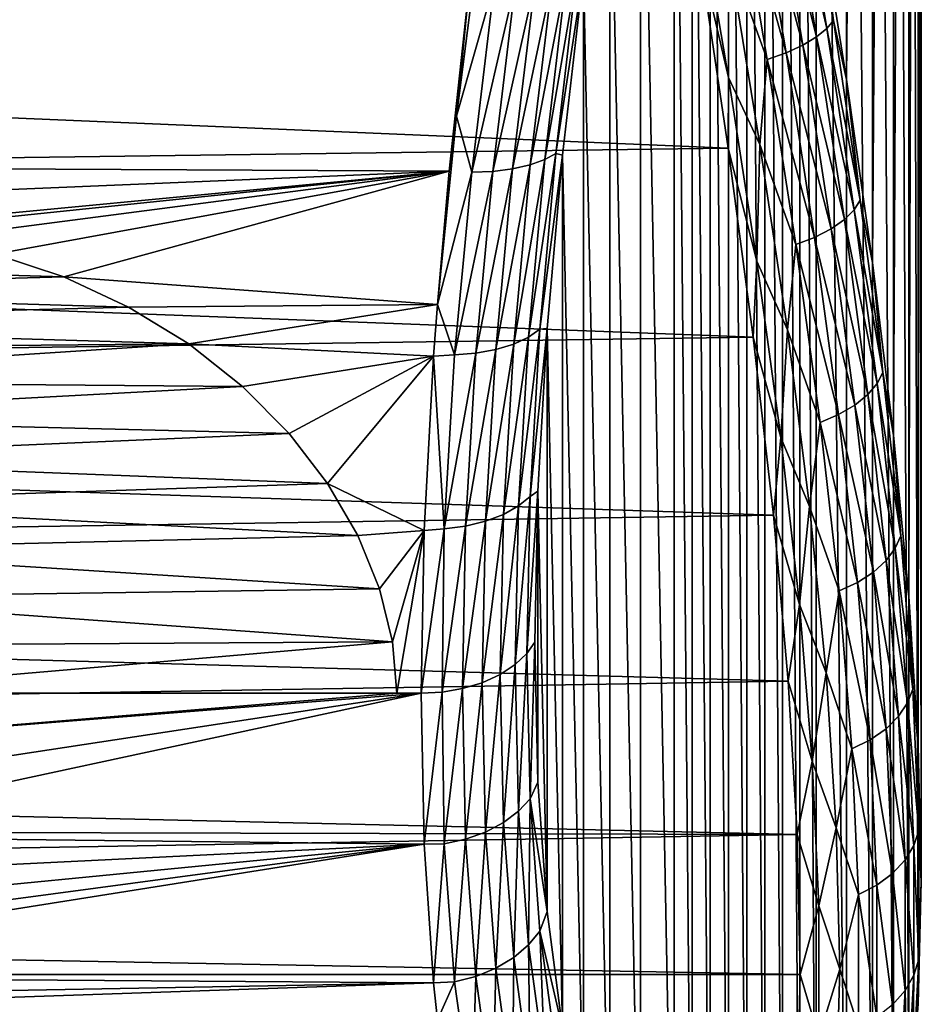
# Model space of a CAD drawing. Header units: metres. Extents: x -44 to 117, y -432 to 89.
# Tile 1040 of 1056: x 106 to 117, y -22 to -10. Entities that reach past the tile are written whole.
import ezdxf

# ---------------------------------------------------------------- set-up
doc = ezdxf.new("R2010")
doc.units = ezdxf.units.M
doc.layers.add('solid_125568', color=7, linetype='CONTINUOUS')

msp = doc.modelspace()

# ---------------------------------------------------------------- linework, layer by layer
at = {"layer": 'solid_125568'}
for points in [[(116.420074, -10.557083, 27.312817), (116.044121, -8.181174, 26.384401), (116.420036, 26.145426, 58.109512)], [(116.420074, -10.557083, 27.312817), (116.420036, 26.145426, 58.109512), (116.742302, 25.41877, 60.539402)], [(116.74234, -12.823865, 28.450399), (116.420074, -10.557083, 27.312817), (116.742302, 25.41877, 60.539402)], [(116.74234, -12.823865, 28.450399), (116.742302, 25.41877, 60.539402), (117.001534, 24.478397, 62.878151)], [(117.001564, -14.963772, 29.782631), (116.74234, -12.823865, 28.450399), (117.001534, 24.478397, 62.878151)], [(117.001564, -14.963772, 29.782631), (117.001534, 24.478397, 62.878151), (117.191025, 23.336002, 65.109528)], [(117.191048, -16.962845, 31.295162), (117.001564, -14.963772, 29.782631), (117.191025, 23.336002, 65.109528)], [(117.191048, -16.962845, 31.295162), (117.191025, 23.336002, 65.109528), (117.306374, 22.002617, 67.220131)], [(117.306381, -18.809828, 32.974808), (117.191048, -16.962845, 31.295162), (117.306374, 22.002617, 67.220131)], [(117.306381, -18.809828, 32.974808), (117.306374, 22.002617, 67.220131), (117.345093, 20.488615, 69.198181)], [(117.345093, -20.494907, 34.809322), (117.345093, 20.488615, 69.198181), (117.306381, 18.803534, 71.032692)], [(117.345093, -20.494907, 34.809322), (117.306381, -18.809828, 32.974808), (117.345093, 20.488615, 69.198181)], [(117.306374, -22.008911, 36.787373), (117.306381, 18.803534, 71.032692), (117.191048, 16.956549, 72.712334)], [(117.306374, -22.008911, 36.787373), (117.345093, -20.494907, 34.809322), (117.306381, 18.803534, 71.032692)], [(117.191025, -23.342295, 38.897976), (117.191048, 16.956549, 72.712334), (117.001564, 14.957476, 74.224869)], [(117.191025, -23.342295, 38.897976), (117.306374, -22.008911, 36.787373), (117.191048, 16.956549, 72.712334)], [(117.001534, -24.48469, 41.129353), (117.001564, 14.957476, 74.224869), (116.742332, 12.817569, 75.557098)], [(117.001534, -24.48469, 41.129353), (117.191025, -23.342295, 38.897976), (117.001564, 14.957476, 74.224869)], [(116.742302, -25.42506, 43.468098), (116.742332, 12.817569, 75.557098), (116.420074, 10.550787, 76.694679)], [(116.742302, -25.42506, 43.468098), (117.001534, -24.48469, 41.129353), (116.742332, 12.817569, 75.557098)], [(116.420029, -26.151716, 45.897991), (116.420074, 10.550787, 76.694679), (116.044121, 8.174877, 77.623093)], [(116.420029, -26.151716, 45.897991), (116.742302, -25.42506, 43.468098), (116.420074, 10.550787, 76.694679)], [(116.044075, -26.653419, 48.399006), (116.044121, 8.174877, 77.623093), (115.839714, 6.95285, 78.004501)], [(116.044075, -26.653419, 48.399006), (116.420029, -26.151716, 45.897991), (116.044121, 8.174877, 77.623093)], [(115.839668, -26.816818, 49.668697), (115.839714, 6.95285, 78.004501), (115.626678, 5.71231, 78.328636)], [(115.839668, -26.816818, 49.668697), (116.044075, -26.653419, 48.399006), (115.839714, 6.95285, 78.004501)], [(115.626633, -26.920591, 50.946659), (115.626678, 5.71231, 78.328636), (115.406982, 4.456842, 78.594162)], [(115.626633, -26.920591, 50.946659), (115.839668, -26.816818, 49.668697), (115.626678, 5.71231, 78.328636)], [(115.406937, -26.964066, 52.229156), (115.406982, 4.456842, 78.594162), (115.182671, 3.190116, 78.800102)], [(115.406937, -26.964066, 52.229156), (115.626633, -26.920591, 50.946659), (115.406982, 4.456842, 78.594162)], [(115.182625, -26.946894, 53.512398), (115.182671, 3.190116, 78.800102), (114.95594, 1.916089, 78.945663)], [(115.182625, -26.946894, 53.512398), (115.406937, -26.964066, 52.229156), (115.182671, 3.190116, 78.800102)], [(114.955894, -26.869001, 54.792347), (114.95594, 1.916089, 78.945663), (114.729057, 0.638957, 79.030479)], [(114.955894, -26.869001, 54.792347), (115.182625, -26.946894, 53.512398), (114.95594, 1.916089, 78.945663)], [(114.729012, -26.730743, 56.0648), (114.729057, 0.638957, 79.030479), (114.50428, -0.637082, 79.054543)], [(114.729012, -26.730743, 56.0648), (114.955894, -26.869001, 54.792347), (114.729057, 0.638957, 79.030479)], [(114.504234, -26.532852, 57.325623), (114.50428, -0.637082, 79.054543), (114.283821, -1.908109, 79.018196)], [(114.504234, -26.532852, 57.325623), (114.729012, -26.730743, 56.0648), (114.50428, -0.637082, 79.054543)], [(114.283775, -26.276329, 58.57103), (114.283821, -1.908109, 79.018196), (113.864189, -4.420568, 78.767311)], [(114.283775, -26.276329, 58.57103), (114.504234, -26.532852, 57.325623), (114.283821, -1.908109, 79.018196)], [(113.864151, -25.592957, 61.00174), (113.864189, -4.420568, 78.767311), (113.485703, -6.870474, 78.286591)], [(113.864151, -25.592957, 61.00174), (114.283775, -26.276329, 58.57103), (113.864189, -4.420568, 78.767311)], [(113.48568, -24.69412, 63.330875), (113.485703, -6.870474, 78.286591), (113.161453, -9.232747, 77.58876)], [(113.48568, -24.69412, 63.330875), (113.864151, -25.592957, 61.00174), (113.485703, -6.870474, 78.286591)], [(115.791206, -7.605573, 25.69474), (115.878319, -7.523616, 25.92152), (116.255257, -9.824039, 26.739864)], [(116.255257, -9.824039, 26.739864), (115.878319, -7.523616, 25.92152), (116.044121, -8.181174, 26.384401)], [(115.65892, -7.6916, 25.479544), (115.791206, -7.605573, 25.69474), (116.174377, -9.924662, 26.518349)], [(116.174377, -9.924662, 26.518349), (115.791206, -7.605573, 25.69474), (116.255257, -9.824039, 26.739864)], [(115.272011, -7.859614, 25.131193), (115.48362, -7.777738, 25.28805), (115.877884, -10.12958, 26.11867)], [(115.48362, -7.777738, 25.28805), (115.65892, -7.6916, 25.479544), (116.047989, -10.028166, 26.307352)], [(115.877884, -10.12958, 26.11867), (115.48362, -7.777738, 25.28805), (116.047989, -10.028166, 26.307352)], [(116.047989, -10.028166, 26.307352), (115.65892, -7.6916, 25.479544), (116.174377, -9.924662, 26.518349)], [(115.034691, -7.933136, 25.016808), (115.272011, -7.859614, 25.131193), (115.670494, -10.223646, 25.963022)], [(115.670494, -10.223646, 25.963022), (115.272011, -7.859614, 25.131193), (115.877884, -10.12958, 26.11867)], [(114.95488, -8.980404, 25.263306), (115.034691, -7.933136, 25.016808), (115.436188, -10.305662, 25.848188)], [(115.436188, -10.305662, 25.848188), (115.034691, -7.933136, 25.016808), (115.670494, -10.223646, 25.963022)], [(114.954987, -10.528713, 25.793692), (114.588203, -8.950256, 25.208008), (114.55658, -8.173956, 24.963902)], [(114.954987, -10.528713, 25.793692), (114.55658, -8.173956, 24.963902), (114.95488, -8.980404, 25.263306)], [(116.255257, -9.824039, 26.739864), (116.044121, -8.181174, 26.384401), (116.420074, -10.557083, 27.312817)], [(111.895798, -8.593268, 78.915031), (111.756363, -9.287315, 78.684578), (111.586418, -11.009869, 78.021133)], [(111.895798, -8.593268, 78.915031), (111.586418, -11.009869, 78.021133), (112.058258, -9.351757, 78.627998)], [(111.756363, -9.287315, 78.684578), (61.266441, -8.953707, 78.798332), (61.081543, -11.433249, 77.838127)], [(70.002235, -9.503138, 25.398998), (114.588203, -8.950256, 25.208008), (114.952049, -11.406782, 26.157673)], [(114.954987, -10.528713, 25.793692), (114.952049, -11.406782, 26.157673), (114.588203, -8.950256, 25.208008)], [(115.346161, -11.362421, 26.195665), (114.95488, -8.980404, 25.263306), (115.436188, -10.305662, 25.848188)], [(114.954987, -10.528713, 25.793692), (114.95488, -8.980404, 25.263306), (115.346161, -11.362421, 26.195665)], [(112.499397, -11.614538, 77.328918), (112.679337, -11.548585, 77.143234), (112.949875, -9.261445, 78.048286)], [(112.77417, -9.307641, 78.243744), (112.499397, -11.614538, 77.328918), (112.949875, -9.261445, 78.048286)], [(112.679337, -11.548585, 77.143234), (112.816963, -11.470929, 76.94133), (113.083008, -9.204265, 77.836769)], [(112.949875, -9.261445, 78.048286), (112.679337, -11.548585, 77.143234), (113.083008, -9.204265, 77.836769)], [(113.161453, -9.232747, 77.58876), (113.083008, -9.204265, 77.836769), (112.816963, -11.470929, 76.94133)], [(112.900772, -11.492544, 76.686493), (113.161453, -9.232747, 77.58876), (112.816963, -11.470929, 76.94133)], [(113.161446, -23.596718, 65.535995), (113.161453, -9.232747, 77.58876), (112.900772, -11.492544, 76.686493)], [(113.161446, -23.596718, 65.535995), (113.48568, -24.69412, 63.330875), (113.161453, -9.232747, 77.58876)], [(111.494621, -11.693051, 77.721611), (111.756363, -9.287315, 78.684578), (61.081543, -11.433249, 77.838127)], [(111.586418, -11.009869, 78.021133), (111.756363, -9.287315, 78.684578), (111.494621, -11.693051, 77.721611)], [(111.586418, -11.009869, 78.021133), (111.774513, -11.703379, 77.687775), (112.058258, -9.351757, 78.627998)], [(112.058258, -9.351757, 78.627998), (111.774513, -11.703379, 77.687775), (112.317825, -9.354343, 78.541817)], [(111.774513, -11.703379, 77.687775), (112.036263, -11.694363, 77.608948), (112.317825, -9.354343, 78.541817)], [(112.036263, -11.694363, 77.608948), (112.28199, -11.664248, 77.487305), (112.560509, -9.339389, 78.41156)], [(112.317825, -9.354343, 78.541817), (112.036263, -11.694363, 77.608948), (112.560509, -9.339389, 78.41156)], [(112.28199, -11.664248, 77.487305), (112.499397, -11.614538, 77.328918), (112.77417, -9.307641, 78.243744)], [(112.560509, -9.339389, 78.41156), (112.28199, -11.664248, 77.487305), (112.77417, -9.307641, 78.243744)], [(69.484673, -12.009647, 26.432154), (70.002235, -9.503138, 25.398998), (114.952049, -11.406782, 26.157673)], [(116.174377, -9.924662, 26.518349), (116.255257, -9.824039, 26.739864), (116.589348, -12.050714, 27.761904)], [(116.589348, -12.050714, 27.761904), (116.255257, -9.824039, 26.739864), (116.420074, -10.557083, 27.312817)], [(116.047989, -10.028166, 26.307352), (116.174377, -9.924662, 26.518349), (116.514046, -12.169537, 27.547556)], [(116.514046, -12.169537, 27.547556), (116.174377, -9.924662, 26.518349), (116.589348, -12.050714, 27.761904)], [(115.877884, -10.12958, 26.11867), (116.047989, -10.028166, 26.307352), (116.392914, -12.290018, 27.342571)], [(116.392914, -12.290018, 27.342571), (116.047989, -10.028166, 26.307352), (116.514046, -12.169537, 27.547556)], [(115.436188, -10.305662, 25.848188), (115.670494, -10.223646, 25.963022), (116.023834, -12.511965, 27.005228)], [(115.670494, -10.223646, 25.963022), (115.877884, -10.12958, 26.11867), (116.227455, -12.406202, 27.158323)], [(116.023834, -12.511965, 27.005228), (115.670494, -10.223646, 25.963022), (116.227455, -12.406202, 27.158323)], [(116.227455, -12.406202, 27.158323), (115.877884, -10.12958, 26.11867), (116.392914, -12.290018, 27.342571)], [(115.346161, -11.362421, 26.195665), (115.436188, -10.305662, 25.848188), (115.792236, -12.602022, 26.890936)], [(115.792236, -12.602022, 26.890936), (115.436188, -10.305662, 25.848188), (116.023834, -12.511965, 27.005228)], [(115.307945, -12.807054, 26.831942), (114.952049, -11.406782, 26.157673), (114.954987, -10.528713, 25.793692)], [(115.307945, -12.807054, 26.831942), (114.954987, -10.528713, 25.793692), (115.346161, -11.362421, 26.195665)], [(116.589348, -12.050714, 27.761904), (116.420074, -10.557083, 27.312817), (116.74234, -12.823865, 28.450399)], [(111.586418, -11.009869, 78.021133), (111.494621, -11.693051, 77.721611), (111.349815, -13.345245, 76.904564)], [(111.586418, -11.009869, 78.021133), (111.349815, -13.345245, 76.904564), (111.774513, -11.703379, 77.687775)], [(111.494621, -11.693051, 77.721611), (61.081543, -11.433249, 77.838127), (60.948669, -13.806636, 76.651794)], [(69.484673, -12.009647, 26.432154), (114.952049, -11.406782, 26.157673), (115.263466, -13.746816, 27.322296)], [(115.307945, -12.807054, 26.831942), (115.263466, -13.746816, 27.322296), (114.952049, -11.406782, 26.157673)], [(115.307945, -12.807054, 26.831942), (115.346161, -11.362421, 26.195665), (115.685448, -13.657585, 27.343626)], [(115.685448, -13.657585, 27.343626), (115.346161, -11.362421, 26.195665), (115.792236, -12.602022, 26.890936)], [(112.295052, -13.833864, 76.20475), (112.478165, -13.748322, 76.03051), (112.679337, -11.548585, 77.143234)], [(112.499397, -11.614538, 77.328918), (112.295052, -13.833864, 76.20475), (112.679337, -11.548585, 77.143234)], [(112.478165, -13.748322, 76.03051), (112.619156, -13.650445, 75.84005), (112.816963, -11.470929, 76.94133)], [(112.679337, -11.548585, 77.143234), (112.478165, -13.748322, 76.03051), (112.816963, -11.470929, 76.94133)], [(112.900772, -11.492544, 76.686493), (112.816963, -11.470929, 76.94133), (112.619156, -13.650445, 75.84005)], [(112.710411, -13.63893, 75.591385), (112.900772, -11.492544, 76.686493), (112.619156, -13.650445, 75.84005)], [(112.900764, -22.315718, 67.604813), (112.900772, -11.492544, 76.686493), (112.710411, -13.63893, 75.591385)], [(112.900764, -22.315718, 67.604813), (113.161446, -23.596718, 65.535995), (112.900772, -11.492544, 76.686493)], [(111.494621, -11.693051, 77.721611), (60.948669, -13.806636, 76.651794), (103.178963, -12.483859, 77.347275)], [(111.494621, -11.693051, 77.721611), (103.178963, -12.483859, 77.347275), (104.082085, -12.459023, 77.359489)], [(111.494621, -11.693051, 77.721611), (104.082085, -12.459023, 77.359489), (104.98259, -12.538507, 77.32029)], [(111.494621, -11.693051, 77.721611), (104.98259, -12.538507, 77.32029), (105.86705, -12.720982, 77.229111)], [(111.494621, -11.693051, 77.721611), (105.86705, -12.720982, 77.229111), (106.719643, -13.002421, 77.085243)], [(111.349815, -13.345245, 76.904564), (111.494621, -11.693051, 77.721611), (106.719643, -13.002421, 77.085243)], [(111.774513, -11.703379, 77.687775), (111.349815, -13.345245, 76.904564), (111.563431, -13.967572, 76.534874)], [(111.563431, -13.967572, 76.534874), (111.826828, -13.946794, 76.464149), (112.036263, -11.694363, 77.608948)], [(111.774513, -11.703379, 77.687775), (111.563431, -13.967572, 76.534874), (112.036263, -11.694363, 77.608948)], [(111.826828, -13.946794, 76.464149), (112.074829, -13.90147, 76.352242), (112.28199, -11.664248, 77.487305)], [(112.036263, -11.694363, 77.608948), (111.826828, -13.946794, 76.464149), (112.28199, -11.664248, 77.487305)], [(112.074829, -13.90147, 76.352242), (112.295052, -13.833864, 76.20475), (112.499397, -11.614538, 77.328918)], [(112.28199, -11.664248, 77.487305), (112.074829, -13.90147, 76.352242), (112.499397, -11.614538, 77.328918)], [(68.942421, -14.410364, 27.703653), (69.484673, -12.009647, 26.432154), (115.263466, -13.746816, 27.322296)], [(116.514046, -12.169537, 27.547556), (116.589348, -12.050714, 27.761904), (116.870354, -14.18578, 28.980865)], [(116.870354, -14.18578, 28.980865), (116.589348, -12.050714, 27.761904), (116.74234, -12.823865, 28.450399)], [(116.392914, -12.290018, 27.342571), (116.514046, -12.169537, 27.547556), (116.799767, -14.322195, 28.775576)], [(116.799767, -14.322195, 28.775576), (116.514046, -12.169537, 27.547556), (116.870354, -14.18578, 28.980865)], [(116.227455, -12.406202, 27.158323), (116.392914, -12.290018, 27.342571), (116.683098, -14.459026, 28.578415)], [(116.683098, -14.459026, 28.578415), (116.392914, -12.290018, 27.342571), (116.799767, -14.322195, 28.775576)], [(116.023834, -12.511965, 27.005228), (116.227455, -12.406202, 27.158323), (116.521584, -14.589357, 28.400232)], [(116.521584, -14.589357, 28.400232), (116.227455, -12.406202, 27.158323), (116.683098, -14.459026, 28.578415)], [(115.792236, -12.602022, 26.890936), (116.023834, -12.511965, 27.005228), (116.321167, -14.706237, 28.251045)], [(116.321167, -14.706237, 28.251045), (116.023834, -12.511965, 27.005228), (116.521584, -14.589357, 28.400232)], [(115.685448, -13.657585, 27.343626), (115.792236, -12.602022, 26.890936), (116.091866, -14.803822, 28.138309)], [(116.091866, -14.803822, 28.138309), (115.792236, -12.602022, 26.890936), (116.321167, -14.706237, 28.251045)], [(106.719643, -13.002421, 77.085243), (105.86705, -12.720982, 77.229111), (101.411652, -12.843328, 77.167053)], [(115.604744, -14.990978, 28.072056), (115.263466, -13.746816, 27.322296), (115.307945, -12.807054, 26.831942)], [(115.604744, -14.990978, 28.072056), (115.307945, -12.807054, 26.831942), (115.685448, -13.657585, 27.343626)], [(106.719643, -13.002421, 77.085243), (101.411652, -12.843328, 77.167053), (100.58078, -13.169102, 76.998146)], [(116.870354, -14.18578, 28.980865), (116.74234, -12.823865, 28.450399), (117.001564, -14.963772, 29.782631)], [(107.524597, -13.375993, 76.888069), (106.719643, -13.002421, 77.085243), (100.58078, -13.169102, 76.998146)], [(111.349815, -13.345245, 76.904564), (106.719643, -13.002421, 77.085243), (107.524597, -13.375993, 76.888069)], [(107.524597, -13.375993, 76.888069), (100.58078, -13.169102, 76.998146), (99.811241, -13.579237, 76.777771)], [(108.26825, -13.832964, 76.637032), (107.524597, -13.375993, 76.888069), (99.811241, -13.579237, 76.777771)], [(111.349815, -13.345245, 76.904564), (107.524597, -13.375993, 76.888069), (108.26825, -13.832964, 76.637032)], [(111.302742, -13.983354, 76.551994), (111.349815, -13.345245, 76.904564), (108.26825, -13.832964, 76.637032)], [(111.563431, -13.967572, 76.534874), (111.349815, -13.345245, 76.904564), (111.302742, -13.983354, 76.551994)], [(108.26825, -13.832964, 76.637032), (99.811241, -13.579237, 76.777771), (100.496399, -13.899666, 76.599464)], [(112.354164, -15.840303, 74.71862), (112.497238, -15.72273, 74.541306), (112.619156, -13.650445, 75.84005)], [(112.478165, -13.748322, 76.03051), (112.354164, -15.840303, 74.71862), (112.619156, -13.650445, 75.84005)], [(112.710411, -13.63893, 75.591385), (112.619156, -13.650445, 75.84005), (112.497238, -15.72273, 74.541306)], [(112.59523, -15.65532, 74.318878), (112.710411, -13.63893, 75.591385), (112.497238, -15.72273, 74.541306)], [(112.710403, -20.864481, 69.528473), (112.710411, -13.63893, 75.591385), (112.59523, -15.65532, 74.318878)], [(112.710403, -20.864481, 69.528473), (112.900764, -22.315718, 67.604813), (112.710411, -13.63893, 75.591385)], [(115.604744, -14.990978, 28.072056), (115.685448, -13.657585, 27.343626), (115.961807, -15.846453, 28.699381)], [(115.961807, -15.846453, 28.699381), (115.685448, -13.657585, 27.343626), (116.091866, -14.803822, 28.138309)], [(68.942421, -14.410364, 27.703653), (115.263466, -13.746816, 27.322296), (115.513702, -15.953111, 28.687206)], [(112.169075, -15.945005, 74.879829), (112.354164, -15.840303, 74.71862), (112.478165, -13.748322, 76.03051)], [(112.295052, -13.833864, 76.20475), (112.169075, -15.945005, 74.879829), (112.478165, -13.748322, 76.03051)], [(115.604744, -14.990978, 28.072056), (115.513702, -15.953111, 28.687206), (115.263466, -13.746816, 27.322296)], [(108.26825, -13.832964, 76.637032), (100.496399, -13.899666, 76.599464), (101.13253, -14.292828, 76.373146)], [(108.935135, -14.360034, 76.333611), (108.26825, -13.832964, 76.637032), (101.13253, -14.292828, 76.373146)], [(111.302742, -13.983354, 76.551994), (108.26825, -13.832964, 76.637032), (108.935135, -14.360034, 76.333611)], [(111.697693, -16.090584, 75.116211), (111.947113, -16.030205, 75.015083), (112.074829, -13.90147, 76.352242)], [(111.826828, -13.946794, 76.464149), (111.697693, -16.090584, 75.116211), (112.074829, -13.90147, 76.352242)], [(111.947113, -16.030205, 75.015083), (112.169075, -15.945005, 74.879829), (112.295052, -13.833864, 76.20475)], [(112.074829, -13.90147, 76.352242), (111.947113, -16.030205, 75.015083), (112.295052, -13.833864, 76.20475)], [(111.302742, -13.983354, 76.551994), (108.935135, -14.360034, 76.333611), (109.511612, -14.940757, 75.981453)], [(111.302742, -13.983354, 76.551994), (109.511612, -14.940757, 75.981453), (109.98925, -15.560532, 75.584038)], [(111.185898, -16.144035, 75.18853), (111.302742, -13.983354, 76.551994), (109.98925, -15.560532, 75.584038)], [(111.433273, -16.123125, 75.178154), (111.302742, -13.983354, 76.551994), (111.185898, -16.144035, 75.18853)], [(111.563431, -13.967572, 76.534874), (111.302742, -13.983354, 76.551994), (111.433273, -16.123125, 75.178154)], [(111.433273, -16.123125, 75.178154), (111.697693, -16.090584, 75.116211), (111.826828, -13.946794, 76.464149)], [(111.563431, -13.967572, 76.534874), (111.433273, -16.123125, 75.178154), (111.826828, -13.946794, 76.464149)], [(116.799767, -14.322195, 28.775576), (116.870354, -14.18578, 28.980865), (117.089409, -16.211252, 30.388144)], [(117.089409, -16.211252, 30.388144), (116.870354, -14.18578, 28.980865), (117.001564, -14.963772, 29.782631)], [(108.935135, -14.360034, 76.333611), (101.13253, -14.292828, 76.373146), (101.707039, -14.749282, 76.099678)], [(109.511612, -14.940757, 75.981453), (108.935135, -14.360034, 76.333611), (101.707039, -14.749282, 76.099678)], [(116.683098, -14.459026, 28.578415), (116.799767, -14.322195, 28.775576), (117.022545, -16.364479, 30.193758)], [(117.022545, -16.364479, 30.193758), (116.799767, -14.322195, 28.775576), (117.089409, -16.211252, 30.388144)], [(68.380653, -16.681314, 29.202406), (68.942421, -14.410364, 27.703653), (115.513702, -15.953111, 28.687206)], [(116.521584, -14.589357, 28.400232), (116.683098, -14.459026, 28.578415), (116.909378, -16.516865, 30.006197)], [(116.909378, -16.516865, 30.006197), (116.683098, -14.459026, 28.578415), (117.022545, -16.364479, 30.193758)], [(116.321167, -14.706237, 28.251045), (116.521584, -14.589357, 28.400232), (116.750969, -16.660578, 29.835686)], [(116.750969, -16.660578, 29.835686), (116.521584, -14.589357, 28.400232), (116.909378, -16.516865, 30.006197)], [(109.511612, -14.940757, 75.981453), (101.707039, -14.749282, 76.099678), (102.209435, -15.258379, 75.780632)], [(116.091866, -14.803822, 28.138309), (116.321167, -14.706237, 28.251045), (116.55307, -16.787874, 29.691755)], [(116.55307, -16.787874, 29.691755), (116.321167, -14.706237, 28.251045), (116.750969, -16.660578, 29.835686)], [(115.961807, -15.846453, 28.699381), (116.091866, -14.803822, 28.138309), (116.325577, -16.892391, 29.581596)], [(116.325577, -16.892391, 29.581596), (116.091866, -14.803822, 28.138309), (116.55307, -16.787874, 29.691755)], [(109.98925, -15.560532, 75.584038), (109.511612, -14.940757, 75.981453), (102.209435, -15.258379, 75.780632)], [(115.836121, -17.062222, 29.505501), (115.513702, -15.953111, 28.687206), (115.604744, -14.990978, 28.072056)], [(115.836121, -17.062222, 29.505501), (115.604744, -14.990978, 28.072056), (115.961807, -15.846453, 28.699381)], [(117.089409, -16.211252, 30.388144), (117.001564, -14.963772, 29.782631), (117.191048, -16.962845, 31.295162)], [(109.98925, -15.560532, 75.584038), (102.209435, -15.258379, 75.780632), (102.629906, -15.806928, 75.419617)], [(110.364204, -16.206909, 75.14463), (109.98925, -15.560532, 75.584038), (102.629906, -15.806928, 75.419617)], [(111.185898, -16.144035, 75.18853), (109.98925, -15.560532, 75.584038), (110.364204, -16.206909, 75.14463)], [(112.311958, -17.804914, 73.21907), (112.455788, -17.668512, 73.056511), (112.497238, -15.72273, 74.541306)], [(112.354164, -15.840303, 74.71862), (112.311958, -17.804914, 73.21907), (112.497238, -15.72273, 74.541306)], [(112.59523, -15.65532, 74.318878), (112.455788, -17.668512, 73.056511), (112.556992, -17.526264, 72.886986)], [(112.59523, -15.65532, 74.318878), (112.497238, -15.72273, 74.541306), (112.455788, -17.668512, 73.056511)], [(112.59523, -19.261169, 71.293236), (112.59523, -15.65532, 74.318878), (112.556992, -17.526264, 72.886986)], [(112.59523, -19.261169, 71.293236), (112.710403, -20.864481, 69.528473), (112.59523, -15.65532, 74.318878)], [(110.364204, -16.206909, 75.14463), (102.629906, -15.806928, 75.419617), (102.962212, -16.382797, 75.02047)], [(112.126328, -17.927912, 73.365654), (112.311958, -17.804914, 73.21907), (112.354164, -15.840303, 74.71862)], [(112.169075, -15.945005, 74.879829), (112.126328, -17.927912, 73.365654), (112.354164, -15.840303, 74.71862)], [(115.836121, -17.062222, 29.505501), (115.961807, -15.846453, 28.699381), (116.166191, -17.909401, 30.252602)], [(116.166191, -17.909401, 30.252602), (115.961807, -15.846453, 28.699381), (116.325577, -16.892391, 29.581596)], [(68.380653, -16.681314, 29.202406), (115.513702, -15.953111, 28.687206), (115.696526, -18.011911, 30.238022)], [(111.903915, -18.030048, 73.487373), (112.126328, -17.927912, 73.365654), (112.169075, -15.945005, 74.879829)], [(111.947113, -16.030205, 75.015083), (111.903915, -18.030048, 73.487373), (112.169075, -15.945005, 74.879829)], [(115.836121, -17.062222, 29.505501), (115.696526, -18.011911, 30.238022), (115.513702, -15.953111, 28.687206)], [(111.407547, -18.147211, 73.627007), (111.660339, -18.103619, 73.57505), (111.697693, -16.090584, 75.116211)], [(111.433273, -16.123125, 75.178154), (111.407547, -18.147211, 73.627007), (111.697693, -16.090584, 75.116211)], [(111.660339, -18.103619, 73.57505), (111.903915, -18.030048, 73.487373), (111.947113, -16.030205, 75.015083)], [(111.697693, -16.090584, 75.116211), (111.660339, -18.103619, 73.57505), (111.947113, -16.030205, 75.015083)], [(110.633598, -16.8675, 74.667725), (110.364204, -16.206909, 75.14463), (102.962212, -16.382797, 75.02047)], [(111.185898, -16.144035, 75.18853), (110.364204, -16.206909, 75.14463), (110.633598, -16.8675, 74.667725)], [(111.185898, -16.144035, 75.18853), (110.633598, -16.8675, 74.667725), (110.793953, -17.524849, 74.163445)], [(111.185898, -16.144035, 75.18853), (110.793953, -17.524849, 74.163445), (110.845062, -18.161894, 73.644501)], [(111.185898, -16.144035, 75.18853), (110.845062, -18.161894, 73.644501), (111.146767, -18.161894, 73.644501)], [(111.433273, -16.123125, 75.178154), (111.185898, -16.144035, 75.18853), (111.146767, -18.161894, 73.644501)], [(111.433273, -16.123125, 75.178154), (111.146767, -18.161894, 73.644501), (111.407547, -18.147211, 73.627007)], [(117.022545, -16.364479, 30.193758), (117.089409, -16.211252, 30.388144), (117.239502, -18.10928, 31.972927)], [(117.239502, -18.10928, 31.972927), (117.089409, -16.211252, 30.388144), (117.191048, -16.962845, 31.295162)], [(110.633598, -16.8675, 74.667725), (102.962212, -16.382797, 75.02047), (103.202003, -16.974203, 74.587936)], [(116.909378, -16.516865, 30.006197), (117.022545, -16.364479, 30.193758), (117.175186, -18.278324, 31.791204)], [(117.175186, -18.278324, 31.791204), (117.022545, -16.364479, 30.193758), (117.239502, -18.10928, 31.972927)], [(116.750969, -16.660578, 29.835686), (116.909378, -16.516865, 30.006197), (117.064445, -18.445272, 31.614937)], [(117.064445, -18.445272, 31.614937), (116.909378, -16.516865, 30.006197), (117.175186, -18.278324, 31.791204)], [(67.804825, -18.799589, 30.914505), (68.380653, -16.681314, 29.202406), (115.696526, -18.011911, 30.238022)], [(116.55307, -16.787874, 29.691755), (116.750969, -16.660578, 29.835686), (116.908173, -18.601425, 31.453638)], [(116.908173, -18.601425, 31.453638), (116.750969, -16.660578, 29.835686), (117.064445, -18.445272, 31.614937)], [(116.325577, -16.892391, 29.581596), (116.55307, -16.787874, 29.691755), (116.712006, -18.738297, 31.316265)], [(116.712006, -18.738297, 31.316265), (116.55307, -16.787874, 29.691755), (116.908173, -18.601425, 31.453638)], [(110.793953, -17.524849, 74.163445), (110.633598, -16.8675, 74.667725), (103.202003, -16.974203, 74.587936)], [(116.166191, -17.909401, 30.252602), (116.325577, -16.892391, 29.581596), (116.485764, -18.849047, 31.209682)], [(116.485764, -18.849047, 31.209682), (116.325577, -16.892391, 29.581596), (116.712006, -18.738297, 31.316265)], [(110.793953, -17.524849, 74.163445), (103.202003, -16.974203, 74.587936), (103.34668, -17.570107, 74.127586)], [(115.994644, -19.002489, 31.121408), (115.696526, -18.011911, 30.238022), (115.836121, -17.062222, 29.505501)], [(115.994644, -19.002489, 31.121408), (115.836121, -17.062222, 29.505501), (116.166191, -17.909401, 30.252602)], [(117.239502, -18.10928, 31.972927), (117.191048, -16.962845, 31.295162), (117.306381, -18.809828, 32.974808)], [(110.793953, -17.524849, 74.163445), (103.34668, -17.570107, 74.127586), (103.395088, -18.161894, 73.644501)], [(110.845062, -18.161894, 73.644501), (110.793953, -17.524849, 74.163445), (103.395088, -18.161894, 73.644501)], [(112.497238, -19.468626, 71.398125), (112.556992, -17.526264, 72.886986), (112.455788, -17.668512, 73.056511)], [(112.497238, -19.468626, 71.398125), (112.59523, -19.261169, 71.293236), (112.556992, -17.526264, 72.886986)], [(112.354164, -19.622831, 71.544708), (112.455788, -17.668512, 73.056511), (112.311958, -17.804914, 73.21907)], [(112.354164, -19.622831, 71.544708), (112.497238, -19.468626, 71.398125), (112.455788, -17.668512, 73.056511)], [(112.169075, -19.763405, 71.675812), (112.311958, -17.804914, 73.21907), (112.126328, -17.927912, 73.365654)], [(112.169075, -19.763405, 71.675812), (112.354164, -19.622831, 71.544708), (112.311958, -17.804914, 73.21907)], [(111.947113, -19.881815, 71.783203), (112.126328, -17.927912, 73.365654), (111.903915, -18.030048, 73.487373)], [(111.947113, -19.881815, 71.783203), (112.169075, -19.763405, 71.675812), (112.126328, -17.927912, 73.365654)], [(115.994644, -19.002489, 31.121408), (116.166191, -17.909401, 30.252602), (116.291687, -19.827099, 31.990517)], [(116.291687, -19.827099, 31.990517), (116.166191, -17.909401, 30.252602), (116.485764, -18.849047, 31.209682)], [(67.804825, -18.799589, 30.914505), (115.696526, -18.011911, 30.238022), (115.80777, -19.912186, 31.961477)], [(111.697693, -19.970921, 71.860222), (111.903915, -18.030048, 73.487373), (111.660339, -18.103619, 73.57505)], [(111.697693, -19.970921, 71.860222), (111.947113, -19.881815, 71.783203), (111.903915, -18.030048, 73.487373)], [(115.994644, -19.002489, 31.121408), (115.80777, -19.912186, 31.961477), (115.696526, -18.011911, 30.238022)], [(102.897545, -19.936653, 72.021683), (111.185905, -20.033119, 71.925156), (111.146767, -18.161894, 73.644501)], [(103.173019, -19.375999, 72.564751), (102.897545, -19.936653, 72.021683), (111.146767, -18.161894, 73.644501)], [(103.339493, -18.781115, 73.109444), (103.173019, -19.375999, 72.564751), (111.146767, -18.161894, 73.644501)], [(103.339493, -18.781115, 73.109444), (110.845062, -18.161894, 73.644501), (103.395088, -18.161894, 73.644501)], [(103.339493, -18.781115, 73.109444), (111.146767, -18.161894, 73.644501), (110.845062, -18.161894, 73.644501)], [(111.407547, -18.147211, 73.627007), (111.146767, -18.161894, 73.644501), (111.185905, -20.033119, 71.925156)], [(111.433273, -20.026268, 71.903023), (111.407547, -18.147211, 73.627007), (111.185905, -20.033119, 71.925156)], [(111.433273, -20.026268, 71.903023), (111.660339, -18.103619, 73.57505), (111.407547, -18.147211, 73.627007)], [(111.433273, -20.026268, 71.903023), (111.697693, -19.970921, 71.860222), (111.660339, -18.103619, 73.57505)], [(117.175186, -18.278324, 31.791204), (117.239502, -18.10928, 31.972927), (117.315826, -19.862749, 33.722065)], [(117.315826, -19.862749, 33.722065), (117.239502, -18.10928, 31.972927), (117.306381, -18.809828, 32.974808)], [(117.064445, -18.445272, 31.614937), (117.175186, -18.278324, 31.791204), (117.252823, -20.046392, 33.554611)], [(117.252823, -20.046392, 33.554611), (117.175186, -18.278324, 31.791204), (117.315826, -19.862749, 33.722065)], [(116.908173, -18.601425, 31.453638), (117.064445, -18.445272, 31.614937), (117.143311, -20.226696, 33.391197)], [(117.143311, -20.226696, 33.391197), (117.064445, -18.445272, 31.614937), (117.252823, -20.046392, 33.554611)], [(116.712006, -18.738297, 31.316265), (116.908173, -18.601425, 31.453638), (116.988136, -20.394156, 33.240536)], [(116.988136, -20.394156, 33.240536), (116.908173, -18.601425, 31.453638), (117.143311, -20.226696, 33.391197)], [(116.485764, -18.849047, 31.209682), (116.712006, -18.738297, 31.316265), (116.792862, -20.539606, 33.110935)], [(116.792862, -20.539606, 33.110935), (116.712006, -18.738297, 31.316265), (116.988136, -20.394156, 33.240536)], [(67.513405, -19.794722, 31.845474), (67.804825, -18.799589, 30.914505), (115.80777, -19.912186, 31.961477)], [(116.291687, -19.827099, 31.990517), (116.485764, -18.849047, 31.209682), (116.567253, -20.655783, 33.008873)], [(116.567253, -20.655783, 33.008873), (116.485764, -18.849047, 31.209682), (116.792862, -20.539606, 33.110935)], [(117.315826, -19.862749, 33.722065), (117.306381, -18.809828, 32.974808), (117.345093, -20.494907, 34.809322)], [(116.075264, -20.794157, 32.906357), (115.80777, -19.912186, 31.961477), (115.994644, -19.002489, 31.121408)], [(116.075264, -20.794157, 32.906357), (115.994644, -19.002489, 31.121408), (116.291687, -19.827099, 31.990517)], [(112.497238, -19.468626, 71.398125), (112.710403, -20.864481, 69.528473), (112.59523, -19.261169, 71.293236)], [(112.354164, -19.622831, 71.544708), (112.478165, -21.278063, 69.712311), (112.497238, -19.468626, 71.398125)], [(112.478165, -21.278063, 69.712311), (112.619156, -21.107485, 69.582848), (112.497238, -19.468626, 71.398125)], [(112.497238, -19.468626, 71.398125), (112.619156, -21.107485, 69.582848), (112.710403, -20.864481, 69.528473)], [(112.169075, -19.763405, 71.675812), (112.295052, -21.434795, 69.826813), (112.354164, -19.622831, 71.544708)], [(112.295052, -21.434795, 69.826813), (112.478165, -21.278063, 69.712311), (112.354164, -19.622831, 71.544708)], [(111.947113, -19.881815, 71.783203), (112.074829, -21.568312, 69.918999), (112.169075, -19.763405, 71.675812)], [(112.074829, -21.568312, 69.918999), (112.295052, -21.434795, 69.826813), (112.169075, -19.763405, 71.675812)], [(67.220596, -20.743876, 32.823429), (67.513405, -19.794722, 31.845474), (115.80777, -19.912186, 31.961477)], [(111.697693, -19.970921, 71.860222), (111.826828, -21.670645, 69.98307), (111.947113, -19.881815, 71.783203)], [(111.826828, -21.670645, 69.98307), (112.074829, -21.568312, 69.918999), (111.947113, -19.881815, 71.783203)], [(116.075264, -20.794157, 32.906357), (116.291687, -19.827099, 31.990517), (116.333977, -21.581102, 33.897659)], [(116.333977, -21.581102, 33.897659), (116.291687, -19.827099, 31.990517), (116.567253, -20.655783, 33.008873)], [(117.252823, -20.046392, 33.554611), (117.315826, -19.862749, 33.722065), (117.315834, -21.455675, 35.620438)], [(117.315834, -21.455675, 35.620438), (117.315826, -19.862749, 33.722065), (117.345093, -20.494907, 34.809322)], [(67.220596, -20.743876, 32.823429), (115.80777, -19.912186, 31.961477), (115.845055, -21.644182, 33.845333)], [(102.897545, -19.936653, 72.021683), (102.516083, -20.455166, 71.491623), (111.185905, -20.033119, 71.925156)], [(111.433273, -20.026268, 71.903023), (111.563431, -21.736687, 70.015816), (111.697693, -19.970921, 71.860222)], [(111.563431, -21.736687, 70.015816), (111.826828, -21.670645, 69.98307), (111.697693, -19.970921, 71.860222)], [(116.075264, -20.794157, 32.906357), (115.845055, -21.644182, 33.845333), (115.80777, -19.912186, 31.961477)], [(100.820694, -21.674212, 70.126312), (111.302765, -21.751068, 70.034012), (111.185905, -20.033119, 71.925156)], [(101.465157, -21.331013, 70.528984), (100.820694, -21.674212, 70.126312), (111.185905, -20.033119, 71.925156)], [(102.035378, -20.922409, 70.989189), (101.465157, -21.331013, 70.528984), (111.185905, -20.033119, 71.925156)], [(102.516083, -20.455166, 71.491623), (102.035378, -20.922409, 70.989189), (111.185905, -20.033119, 71.925156)], [(111.433273, -20.026268, 71.903023), (111.185905, -20.033119, 71.925156), (111.302765, -21.751068, 70.034012)], [(111.433273, -20.026268, 71.903023), (111.302765, -21.751068, 70.034012), (111.563431, -21.736687, 70.015816)], [(117.143311, -20.226696, 33.391197), (117.252823, -20.046392, 33.554611), (117.252831, -21.652475, 35.468662)], [(117.252831, -21.652475, 35.468662), (117.252823, -20.046392, 33.554611), (117.315834, -21.455675, 35.620438)], [(116.988136, -20.394156, 33.240536), (117.143311, -20.226696, 33.391197), (117.143318, -21.844717, 35.319477)], [(117.143318, -21.844717, 35.319477), (117.143311, -20.226696, 33.391197), (117.252831, -21.652475, 35.468662)], [(116.792862, -20.539606, 33.110935), (116.988136, -20.394156, 33.240536), (116.988136, -22.022167, 35.180721)], [(116.988136, -22.022167, 35.180721), (116.988136, -20.394156, 33.240536), (117.143318, -21.844717, 35.319477)], [(117.315834, -21.455675, 35.620438), (117.345093, -20.494907, 34.809322), (117.306374, -22.008911, 36.787373)], [(116.567253, -20.655783, 33.008873), (116.792862, -20.539606, 33.110935), (116.792862, -22.175056, 35.059986)], [(116.792862, -22.175056, 35.059986), (116.792862, -20.539606, 33.110935), (116.988136, -22.022167, 35.180721)], [(116.333977, -21.581102, 33.897659), (116.567253, -20.655783, 33.008873), (116.567261, -22.295744, 34.963299)], [(116.567261, -22.295744, 34.963299), (116.567253, -20.655783, 33.008873), (116.792862, -22.175056, 35.059986)], [(66.927101, -21.644749, 33.846008), (67.220596, -20.743876, 32.823429), (115.845055, -21.644182, 33.845333)], [(116.075272, -22.420725, 34.844822), (115.845055, -21.644182, 33.845333), (116.075264, -20.794157, 32.906357)], [(116.075272, -22.420725, 34.844822), (116.075264, -20.794157, 32.906357), (116.333977, -21.581102, 33.897659)], [(112.619156, -21.107485, 69.582848), (112.900764, -22.315718, 67.604813), (112.710403, -20.864481, 69.528473)], [(112.478165, -21.278063, 69.712311), (112.679337, -22.755859, 67.739212), (112.619156, -21.107485, 69.582848)], [(112.619156, -21.107485, 69.582848), (112.816963, -22.570509, 67.627678), (112.900764, -22.315718, 67.604813)], [(112.679337, -22.755859, 67.739212), (112.816963, -22.570509, 67.627678), (112.619156, -21.107485, 69.582848)], [(112.295052, -21.434795, 69.826813), (112.499397, -22.927269, 67.836411), (112.478165, -21.278063, 69.712311)], [(112.499397, -22.927269, 67.836411), (112.679337, -22.755859, 67.739212), (112.478165, -21.278063, 69.712311)], [(112.074829, -21.568312, 69.918999), (112.28199, -23.074614, 67.912865), (112.295052, -21.434795, 69.826813)], [(112.28199, -23.074614, 67.912865), (112.499397, -22.927269, 67.836411), (112.295052, -21.434795, 69.826813)], [(117.239502, -22.873753, 37.651005), (117.315834, -21.455675, 35.620438), (117.306374, -22.008911, 36.787373)], [(117.252831, -21.652475, 35.468662), (117.315834, -21.455675, 35.620438), (117.239502, -22.873753, 37.651005)], [(111.826828, -21.670645, 69.98307), (112.036263, -23.18918, 67.963646), (112.074829, -21.568312, 69.918999)], [(112.036263, -23.18918, 67.963646), (112.28199, -23.074614, 67.912865), (112.074829, -21.568312, 69.918999)], [(116.075272, -22.420725, 34.844822), (116.333977, -21.581102, 33.897659), (116.291687, -23.15469, 35.956184)], [(116.291687, -23.15469, 35.956184), (116.333977, -21.581102, 33.897659), (116.567261, -22.295744, 34.963299)], [(66.633644, -22.495182, 34.910744), (66.927101, -21.644749, 33.846008), (115.807739, -23.198605, 35.878204)], [(66.927101, -21.644749, 33.846008), (115.845055, -21.644182, 33.845333), (115.807739, -23.198605, 35.878204)], [(100.820694, -21.674212, 70.126312), (100.114143, -21.950308, 69.790947), (111.302765, -21.751068, 70.034012)], [(111.563431, -21.736687, 70.015816), (111.774513, -23.265247, 67.986214), (111.826828, -21.670645, 69.98307)], [(111.774513, -23.265247, 67.986214), (112.036263, -23.18918, 67.963646), (111.826828, -21.670645, 69.98307)], [(116.075272, -22.420725, 34.844822), (115.807739, -23.198605, 35.878204), (115.845055, -21.644182, 33.845333)], [(117.143318, -21.844717, 35.319477), (117.252831, -21.652475, 35.468662), (117.175186, -23.082067, 37.516087)], [(117.175186, -23.082067, 37.516087), (117.252831, -21.652475, 35.468662), (117.239502, -22.873753, 37.651005)], [(99.358414, -22.158152, 69.531387), (111.349823, -22.208872, 69.467087), (111.302765, -21.751068, 70.034012)], [(100.114143, -21.950308, 69.790947), (99.358414, -22.158152, 69.531387), (111.302765, -21.751068, 70.034012)], [(111.563431, -21.736687, 70.015816), (111.302765, -21.751068, 70.034012), (111.349823, -22.208872, 69.467087)], [(111.563431, -21.736687, 70.015816), (111.349823, -22.208872, 69.467087), (111.774513, -23.265247, 67.986214)], [(116.988136, -22.022167, 35.180721), (117.143318, -21.844717, 35.319477), (117.064438, -23.284649, 37.382282)], [(117.064438, -23.284649, 37.382282), (117.143318, -21.844717, 35.319477), (117.175186, -23.082067, 37.516087)], [(117.239502, -22.873753, 37.651005), (117.306374, -22.008911, 36.787373), (117.191025, -23.342295, 38.897976)]]:
    msp.add_3dface(points, dxfattribs=at)

doc.saveas('drawing.dxf')
